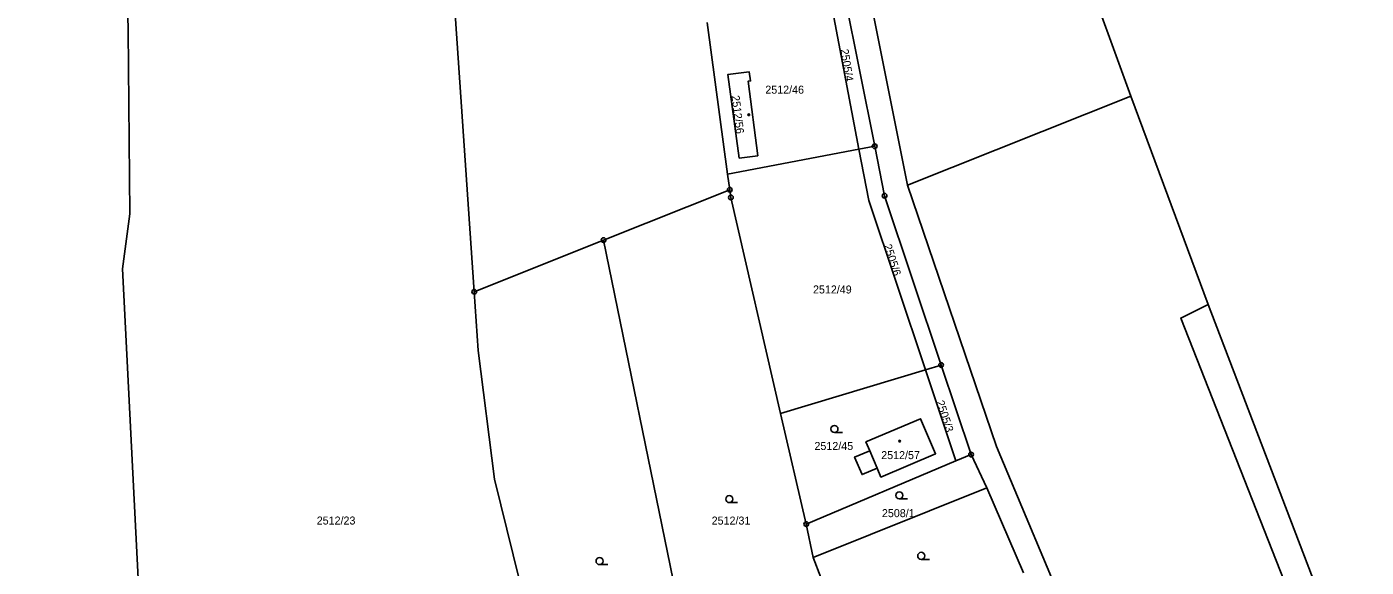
# Model space of a CAD drawing. Extents: x -562167 to -556918, y -1077891 to -1070763.
# Drawn here: x -558628.3 to -558343.8, y -1073674.5 to -1073559.6 of the extents above; entities that cross this region are included whole.
import ezdxf

# ---------------------------------------------------------------- set-up
doc = ezdxf.new("R2010")
doc.units = 0
for name, color, linetype in [('Hranice parcel', 7, 'Continuous'), ('Parcelní čísla', 7, 'Continuous'), ('Vnitřní kresba', 7, 'Continuous'), ('Značky bodu BP', 7, 'Continuous'), ('Značky budov', 7, 'Continuous'), ('Značky kultur', 7, 'Continuous')]:
    doc.layers.add(name, color=color, linetype=linetype)

msp = doc.modelspace()

# ---------------------------------------------------------------- linework, layer by layer
at = {"layer": 'Hranice parcel'}
for p, q in [((-558454.51, -1073553.13), (-558448.19, -1073584.98)), ((-558451.52, -1073585.61), (-558457.59, -1073553.71)), ((-558533.23, -1073615.91), (-558537.26, -1073556.89)), ((-558479.42, -1073590.9), (-558483.79, -1073558.69)), ((-558441.23, -1073593.24), (-558393.82, -1073574.35)), ((-558377.34, -1073618.64), (-558393.82, -1073574.35)), ((-558479.42, -1073590.9), (-558451.52, -1073585.61)), ((-558451.52, -1073585.61), (-558448.19, -1073584.98)), ((-558478.97, -1073594.21), (-558479.42, -1073590.9)), ((-558505.78, -1073604.93), (-558478.97, -1073594.21)), ((-558478.74, -1073595.86), (-558478.97, -1073594.21)), ((-558468.2, -1073641.8), (-558478.74, -1073595.86)), ((-558533.23, -1073615.91), (-558505.78, -1073604.93)), ((-558532.38, -1073628.41), (-558533.23, -1073615.91)), ((-558339.57, -1073717.56), (-558377.34, -1073618.64)), ((-558528.91, -1073655.77), (-558532.38, -1073628.41)), ((-558437.43, -1073632.49), (-558468.2, -1073641.8)), ((-558434.08, -1073631.48), (-558437.43, -1073632.49)), ((-558430.95, -1073651.88), (-558437.43, -1073632.49)), ((-558434.08, -1073631.48), (-558427.72, -1073650.51)), ((-558462.71, -1073665.3), (-558468.2, -1073641.8)), ((-558430.95, -1073651.88), (-558462.71, -1073665.3)), ((-558427.72, -1073650.51), (-558430.95, -1073651.88)), ((-558427.72, -1073650.51), (-558424.39, -1073657.63)), ((-558424.39, -1073657.63), (-558461.22, -1073672.39)), ((-558424.39, -1073657.63), (-558416.57, -1073675.7)), ((-558462.71, -1073665.3), (-558461.22, -1073672.39)), ((-558453.69, -1073692.38), (-558461.22, -1073672.39))]:
    msp.add_line(p, q, dxfattribs=at)
for points in [[(-558448.1, -1073222.26), (-558446.17, -1073233.27), (-558443.36, -1073246.67), (-558440.76, -1073270.17), (-558435.9, -1073317.29), (-558426.68, -1073390.52), (-558420.86, -1073438.75), (-558414.83, -1073494.94), (-558404.19, -1073545.59), (-558393.82, -1073574.35)], [(-558441.23, -1073593.24), (-558453.85, -1073530.07), (-558463.4, -1073433.07), (-558466.65, -1073360.22), (-558474.77, -1073304.94), (-558478.94, -1073275.49)], [(-558546.29, -1073938.28), (-558556.62, -1073912.36), (-558574.36, -1073868.48), (-558587.4, -1073833.88), (-558597.41, -1073799.35), (-558603.52, -1073697.9), (-558607.96, -1073611.02), (-558606.42, -1073599.32), (-558606.71, -1073560.37), (-558607.69, -1073518.46), (-558609.4, -1073494.88), (-558609.83, -1073476.57), (-558610.33, -1073461.61), (-558614.24, -1073416.95), (-558628.27, -1073366.79)], [(-558472.98, -1073586.98), (-558476.97, -1073587.5), (-558479.37, -1073569.71), (-558474.88, -1073569.11), (-558474.56, -1073571.07), (-558475.05, -1073571.11), (-558472.98, -1073586.98)], [(-558437.43, -1073632.49), (-558449.45, -1073596.53), (-558451.52, -1073585.61)], [(-558448.19, -1073584.98), (-558446.1, -1073595.49), (-558434.08, -1073631.48)], [(-558362.27, -1073794.36), (-558388.58, -1073729.59), (-558411.59, -1073674.45), (-558422.3, -1073648.84), (-558441.23, -1073593.24)], [(-558505.78, -1073604.93), (-558490.96, -1073677.25), (-558470.64, -1073733.47)], [(-558377.34, -1073618.64), (-558383.17, -1073621.49), (-558324.15, -1073771.75)], [(-558449.24, -1073649.74), (-558450.05, -1073647.84), (-558438.43, -1073642.91), (-558435.26, -1073650.36), (-558446.87, -1073655.32), (-558447.68, -1073653.42), (-558450.87, -1073654.77), (-558452.45, -1073651.07), (-558449.24, -1073649.74)], [(-558501.8, -1073746.58), (-558517.12, -1073703.74), (-558528.91, -1073655.77)]]:
    msp.add_lwpolyline(points, dxfattribs=at)
at = {"layer": 'Vnitřní kresba'}
msp.add_line((-558449.24, -1073649.74), (-558447.68, -1073653.42), dxfattribs=at)
at = {"layer": 'Značky bodu BP'}
for centre, radius in [((-558448.19, -1073584.98), 0.5), ((-558448.19, -1073584.98), 0.0303), ((-558478.97, -1073594.21), 0.5), ((-558478.74, -1073595.86), 0.5), ((-558478.97, -1073594.21), 0.0303), ((-558478.74, -1073595.86), 0.0303), ((-558446.1, -1073595.49), 0.5), ((-558446.1, -1073595.49), 0.0303), ((-558505.78, -1073604.93), 0.5), ((-558505.78, -1073604.93), 0.0303), ((-558533.23, -1073615.91), 0.5), ((-558533.23, -1073615.91), 0.0303), ((-558434.08, -1073631.48), 0.5), ((-558434.08, -1073631.48), 0.0303), ((-558427.72, -1073650.51), 0.5), ((-558427.72, -1073650.51), 0.0303), ((-558462.71, -1073665.3), 0.5), ((-558462.71, -1073665.3), 0.0303)]:
    msp.add_circle(centre, radius, dxfattribs=at)
at = {"layer": 'Značky budov'}
for centre in [(-558474.93, -1073578.27), (-558442.87, -1073647.66)]:
    msp.add_circle(centre, 0.175, dxfattribs=at)
at = {"layer": 'Značky kultur'}
for p, q in [((-558456.74, -1073645.83), (-558454.99, -1073645.83)), ((-558479.07, -1073660.74), (-558477.32, -1073660.74)), ((-558442.95, -1073659.95), (-558441.2, -1073659.95)), ((-558438.3, -1073672.81), (-558436.55, -1073672.81)), ((-558506.62, -1073673.93), (-558504.87, -1073673.93))]:
    msp.add_line(p, q, dxfattribs=at)
for centre in [(-558456.74, -1073645.08), (-558442.95, -1073659.2), (-558479.07, -1073659.99), (-558506.62, -1073673.18), (-558438.3, -1073672.06)]:
    msp.add_circle(centre, 0.75, dxfattribs=at)

# ---------------------------------------------------------------- texts
at = {"layer": 'Parcelní čísla'}
for s, rotation, p in [('2505/4', 279, (-558455.45, -1073564.41)), ('2512/56', 277, (-558478.59, -1073574.25)), ('2505/6', 288, (-558446.29, -1073606.08)), ('2505/3', 288, (-558435.14, -1073639.31))]:
    msp.add_text(s, height=1.7, rotation=rotation, dxfattribs=at).set_placement(p)
for s, p in [('2512/46', (-558471.42, -1073573.79)), ('2512/49', (-558461.29, -1073616.27)), ('2512/45', (-558460.98, -1073649.55)), ('2512/57', (-558446.8, -1073651.49)), ('2512/23', (-558566.69, -1073665.4)), ('2512/31', (-558482.81, -1073665.41)), ('2508/1', (-558446.65, -1073663.83))]:
    msp.add_text(s, height=1.7, dxfattribs=at).set_placement(p)

doc.saveas('drawing.dxf')
